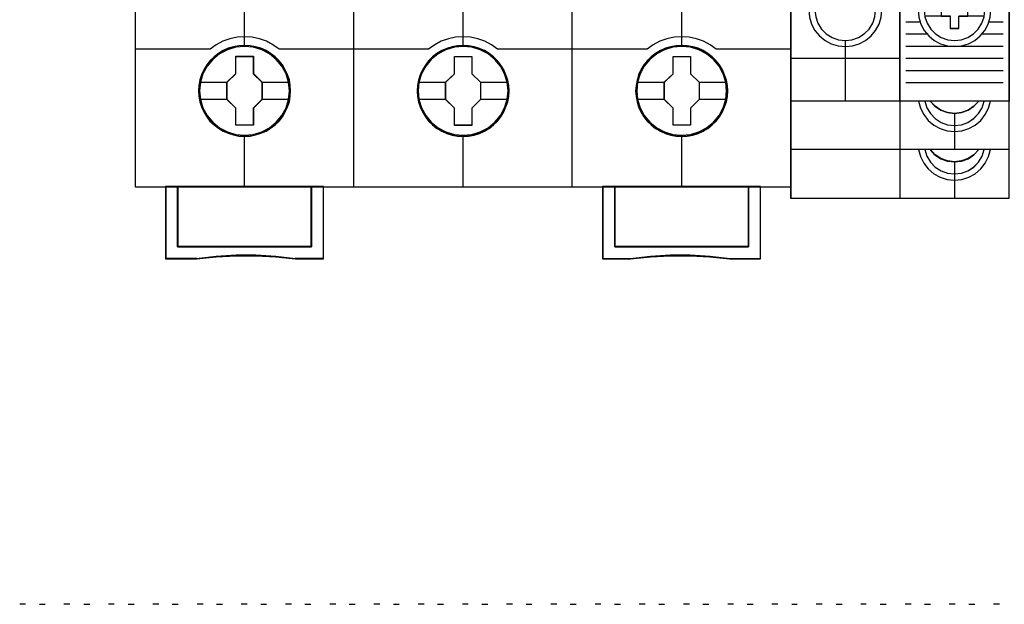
# Model space of a CAD drawing. Header units: millimetres. Extents: x -1290 to 1795, y -4192 to -1311.
# Tile 298 of 656: x 1442 to 1458, y -3730 to -3720. Entities that reach past the tile are written whole.
import ezdxf

# ---------------------------------------------------------------- set-up
doc = ezdxf.new("R2010")
doc.units = ezdxf.units.MM
doc.layers.add('45', color=7, linetype='Continuous')
doc.layers.add('51', color=7, linetype='Continuous')
doc.layers.add('Aparatura', color=7, linetype='Continuous', lineweight=13)
doc.styles.get("Standard").update_dxf_attribs({"font": 'ARIALN.TTF', "width": 0.8})

# ---------------------------------------------------------------- blocks, each defined once
blk = doc.blocks.new('*U231')
at = {"layer": '45', "color": 7}
for points in [[(441.49476, -383.521822), (423.482515, -383.521822), (423.482515, -465.544591), (441.49476, -465.544591), (459.495865, -465.544591), (477.50811, -465.544591), (477.50811, -383.521822), (459.495865, -383.521822), (441.49476, -383.521822)], [(436.278475, -457.634239), (436.256116, -457.181507), (436.183448, -456.734296), (436.026933, -456.303648), (435.848058, -455.889564), (435.613285, -455.497564), (435.333794, -455.149733), (435.003994, -454.829507), (434.635066, -454.553451), (434.266137, -454.310522), (433.83572, -454.122803), (433.405303, -453.995817), (432.946938, -453.913001), (432.494162, -453.890916), (432.035796, -453.913001), (431.594199, -453.995817), (431.147013, -454.122803), (430.733366, -454.310522), (430.342078, -454.553451), (429.984329, -454.829507), (429.648939, -455.149733), (429.386217, -455.497564), (429.140265, -455.889564), (428.939031, -456.303648), (428.821645, -456.734296), (428.732207, -457.181507), (428.698668, -457.634239), (428.732207, -458.081451), (428.821645, -458.523141), (428.939031, -458.953789), (429.140265, -459.367873), (429.386217, -459.759873), (429.648939, -460.118746), (429.984329, -460.438971), (430.342078, -460.715028), (430.733366, -460.946915), (431.147013, -461.129112), (431.594199, -461.26714), (432.035796, -461.355478), (432.494162, -461.377563), (432.946938, -461.355478), (433.405303, -461.26714), (433.83572, -461.129112), (434.266137, -460.946915), (434.635066, -460.715028), (435.003994, -460.438971), (435.333794, -460.118746), (435.613285, -459.759873), (435.848058, -459.367873), (436.026933, -458.953789), (436.183448, -458.523141), (436.256116, -458.081451), (436.278475, -457.634239)], [(436.278475, -457.634239), (436.256116, -457.181507), (436.183448, -456.734296), (436.026933, -456.303648), (435.848058, -455.889564), (435.613285, -455.497564), (435.333794, -455.149733), (435.003994, -454.829507), (434.635066, -454.553451), (434.266137, -454.310522), (433.83572, -454.122803), (433.405303, -453.995817), (432.946938, -453.913001), (432.494162, -453.890916), (432.035796, -453.913001), (431.594199, -453.995817), (431.147013, -454.122803), (430.733366, -454.310522), (430.342078, -454.553451), (429.984329, -454.829507), (429.648939, -455.149733), (429.386217, -455.497564), (429.140265, -455.889564), (428.939031, -456.303648), (428.821645, -456.734296), (428.732207, -457.181507), (428.698668, -457.634239), (428.732207, -458.081451), (428.821645, -458.523141), (428.939031, -458.953789), (429.140265, -459.367873), (429.386217, -459.759873), (429.648939, -460.118746), (429.984329, -460.438971), (430.342078, -460.715028), (430.733366, -460.946915), (431.147013, -461.129112), (431.594199, -461.26714), (432.035796, -461.355478), (432.494162, -461.377563), (432.946938, -461.355478), (433.405303, -461.26714), (433.83572, -461.129112), (434.266137, -460.946915), (434.635066, -460.715028), (435.003994, -460.438971), (435.333794, -460.118746), (435.613285, -459.759873), (435.848058, -459.367873), (436.026933, -458.953789), (436.183448, -458.523141), (436.256116, -458.081451), (436.278475, -457.634239)], [(436.262359, -457.635137), (436.24009, -457.18425), (436.167714, -456.738862), (436.011827, -456.30997), (435.833671, -455.897574), (435.599841, -455.507172), (435.321472, -455.160759), (434.992997, -454.841839), (434.62555, -454.566908), (434.258103, -454.324969), (433.829415, -454.138016), (433.400726, -454.011548), (432.944201, -453.929069), (432.493244, -453.907074), (432.036719, -453.929069), (431.596896, -454.011548), (431.151505, -454.138016), (430.739519, -454.324969), (430.349803, -454.566908), (429.993491, -454.841839), (429.659448, -455.160759), (429.397781, -455.507172), (429.152817, -455.897574), (428.952391, -456.30997), (428.835476, -456.738862), (428.746398, -457.18425), (428.712994, -457.635137), (428.746398, -458.080525), (428.835476, -458.520415), (428.952391, -458.949307), (429.152817, -459.361703), (429.397781, -459.752105), (429.659448, -460.109515), (429.993491, -460.428435), (430.349803, -460.703366), (430.739519, -460.934308), (431.151505, -461.115762), (431.596896, -461.253228), (432.036719, -461.341206), (432.493244, -461.3632), (432.944201, -461.341206), (433.400726, -461.253228), (433.829415, -461.115762), (434.258103, -460.934308), (434.62555, -460.703366), (434.992997, -460.428435), (435.321472, -460.109515), (435.599841, -459.752105), (435.833671, -459.361703), (436.011827, -458.949307), (436.167714, -458.520415), (436.24009, -458.080525), (436.262359, -457.635137)], [(454.279844, -457.639558), (454.257484, -457.192355), (454.184814, -456.745152), (454.028294, -456.308991), (453.849415, -455.894914), (453.614635, -455.508442), (453.335136, -455.155096), (453.005326, -454.834877), (452.641977, -454.558825), (452.267448, -454.3159), (451.837019, -454.133706), (451.40659, -454.001202), (450.948211, -453.918386), (450.495422, -453.896302), (450.042632, -453.918386), (449.595433, -454.001202), (449.148234, -454.133706), (448.734575, -454.3159), (448.343276, -454.558825), (447.985517, -454.834877), (447.650117, -455.155096), (447.387388, -455.508442), (447.141428, -455.894914), (446.945779, -456.308991), (446.822799, -456.745152), (446.733359, -457.192355), (446.705409, -457.639558), (446.733359, -458.092282), (446.822799, -458.528443), (446.945779, -458.959083), (447.141428, -459.37316), (447.387388, -459.765153), (447.650117, -460.12402), (447.985517, -460.44424), (448.343276, -460.725812), (448.734575, -460.952174), (449.148234, -461.139889), (449.595433, -461.272393), (450.042632, -461.36073), (450.495422, -461.388335), (450.948211, -461.36073), (451.40659, -461.272393), (451.837019, -461.139889), (452.267448, -460.952174), (452.641977, -460.725812), (453.005326, -460.44424), (453.335136, -460.12402), (453.614635, -459.765153), (453.849415, -459.37316), (454.028294, -458.959083), (454.184814, -458.528443), (454.257484, -458.092282), (454.279844, -457.639558)], [(454.279844, -457.639558), (454.257484, -457.192355), (454.184814, -456.745152), (454.028294, -456.308991), (453.849415, -455.894914), (453.614635, -455.508442), (453.335136, -455.155096), (453.005326, -454.834877), (452.641977, -454.558825), (452.267448, -454.3159), (451.837019, -454.133706), (451.40659, -454.001202), (450.948211, -453.918386), (450.495422, -453.896302), (450.042632, -453.918386), (449.595433, -454.001202), (449.148234, -454.133706), (448.734575, -454.3159), (448.343276, -454.558825), (447.985517, -454.834877), (447.650117, -455.155096), (447.387388, -455.508442), (447.141428, -455.894914), (446.945779, -456.308991), (446.822799, -456.745152), (446.733359, -457.192355), (446.705409, -457.639558), (446.733359, -458.092282), (446.822799, -458.528443), (446.945779, -458.959083), (447.141428, -459.37316), (447.387388, -459.765153), (447.650117, -460.12402), (447.985517, -460.44424), (448.343276, -460.725812), (448.734575, -460.952174), (449.148234, -461.139889), (449.595433, -461.272393), (450.042632, -461.36073), (450.495422, -461.388335), (450.948211, -461.36073), (451.40659, -461.272393), (451.837019, -461.139889), (452.267448, -460.952174), (452.641977, -460.725812), (453.005326, -460.44424), (453.335136, -460.12402), (453.614635, -459.765153), (453.849415, -459.37316), (454.028294, -458.959083), (454.184814, -458.528443), (454.257484, -458.092282), (454.279844, -457.639558)], [(454.263728, -457.640467), (454.241458, -457.195086), (454.16908, -456.749704), (454.013189, -456.31532), (453.835029, -455.90293), (453.601193, -455.518033), (453.322817, -455.166126), (452.994333, -454.847211), (452.632444, -454.572285), (452.25942, -454.330349), (451.83072, -454.148897), (451.402021, -454.016933), (450.945484, -453.934455), (450.494515, -453.91246), (450.043546, -453.934455), (449.598144, -454.016933), (449.152742, -454.148897), (448.740745, -454.330349), (448.351019, -454.572285), (447.994697, -454.847211), (447.660646, -455.166126), (447.398972, -455.518033), (447.154001, -455.90293), (446.959138, -456.31532), (446.836652, -456.749704), (446.747572, -457.195086), (446.719734, -457.640467), (446.747572, -458.091347), (446.836652, -458.525731), (446.959138, -458.954617), (447.154001, -459.367007), (447.398972, -459.757403), (447.660646, -460.114808), (447.994697, -460.433723), (448.351019, -460.714148), (448.740745, -460.939588), (449.152742, -461.126538), (449.598144, -461.258503), (450.043546, -461.346479), (450.494515, -461.373972), (450.945484, -461.346479), (451.402021, -461.258503), (451.83072, -461.126538), (452.25942, -460.939588), (452.632444, -460.714148), (452.994333, -460.433723), (453.322817, -460.114808), (453.601193, -459.757403), (453.835029, -459.367007), (454.013189, -458.954617), (454.16908, -458.525731), (454.241458, -458.091347), (454.263728, -457.640467)], [(472.286585, -457.639626), (472.26422, -457.186893), (472.191535, -456.739682), (472.034983, -456.309034), (471.856066, -455.89495), (471.621238, -455.50295), (471.34168, -455.155119), (471.011803, -454.834894), (470.642787, -454.558837), (470.273771, -454.315908), (469.843253, -454.128189), (469.412734, -454.001204), (468.95426, -453.918387), (468.501377, -453.896302), (468.042903, -453.918387), (467.601202, -454.001204), (467.15391, -454.128189), (466.740165, -454.315908), (466.348785, -454.558837), (465.990952, -454.834894), (465.655483, -455.155119), (465.392699, -455.50295), (465.146688, -455.89495), (464.945407, -456.309034), (464.827993, -456.739682), (464.738534, -457.186893), (464.704987, -457.639626), (464.738534, -458.086837), (464.827993, -458.528527), (464.945407, -458.959175), (465.146688, -459.373259), (465.392699, -459.765259), (465.655483, -460.124132), (465.990952, -460.444358), (466.348785, -460.720414), (466.740165, -460.952301), (467.15391, -461.134498), (467.601202, -461.272526), (468.042903, -461.360864), (468.501377, -461.382949), (468.95426, -461.360864), (469.412734, -461.272526), (469.843253, -461.134498), (470.273771, -460.952301), (470.642787, -460.720414), (471.011803, -460.444358), (471.34168, -460.124132), (471.621238, -459.765259), (471.856066, -459.373259), (472.034983, -458.959175), (472.191535, -458.528527), (472.26422, -458.086837), (472.286585, -457.639626)], [(472.286585, -457.639626), (472.26422, -457.186893), (472.191535, -456.739682), (472.034983, -456.309034), (471.856066, -455.89495), (471.621238, -455.50295), (471.34168, -455.155119), (471.011803, -454.834894), (470.642787, -454.558837), (470.273771, -454.315908), (469.843253, -454.128189), (469.412734, -454.001204), (468.95426, -453.918387), (468.501377, -453.896302), (468.042903, -453.918387), (467.601202, -454.001204), (467.15391, -454.128189), (466.740165, -454.315908), (466.348785, -454.558837), (465.990952, -454.834894), (465.655483, -455.155119), (465.392699, -455.50295), (465.146688, -455.89495), (464.945407, -456.309034), (464.827993, -456.739682), (464.738534, -457.186893), (464.704987, -457.639626), (464.738534, -458.086837), (464.827993, -458.528527), (464.945407, -458.959175), (465.146688, -459.373259), (465.392699, -459.765259), (465.655483, -460.124132), (465.990952, -460.444358), (466.348785, -460.720414), (466.740165, -460.952301), (467.15391, -461.134498), (467.601202, -461.272526), (468.042903, -461.360864), (468.501377, -461.382949), (468.95426, -461.360864), (469.412734, -461.272526), (469.843253, -461.134498), (470.273771, -460.952301), (470.642787, -460.720414), (471.011803, -460.444358), (471.34168, -460.124132), (471.621238, -459.765259), (471.856066, -459.373259), (472.034983, -458.959175), (472.191535, -458.528527), (472.26422, -458.086837), (472.286585, -457.639626)], [(472.270469, -457.640523), (472.248199, -457.189637), (472.175823, -456.744249), (472.019937, -456.315356), (471.841781, -455.90296), (471.607951, -455.512558), (471.329582, -455.166145), (471.001106, -454.847225), (470.633659, -454.572295), (470.266212, -454.330355), (469.837524, -454.143402), (469.408836, -454.016934), (468.952311, -453.934455), (468.501353, -453.91246), (468.044828, -453.934455), (467.605005, -454.016934), (467.159615, -454.143402), (466.747629, -454.330355), (466.357913, -454.572295), (466.0016, -454.847225), (465.667558, -455.166145), (465.405891, -455.512558), (465.160926, -455.90296), (464.960501, -456.315356), (464.843586, -456.744249), (464.754508, -457.189637), (464.721103, -457.640523), (464.754508, -458.085911), (464.843586, -458.525801), (464.960501, -458.954693), (465.160926, -459.367089), (465.405891, -459.757491), (465.667558, -460.114901), (466.0016, -460.433821), (466.357913, -460.708752), (466.747629, -460.939694), (467.159615, -461.121148), (467.605005, -461.258614), (468.044828, -461.346592), (468.501353, -461.368586), (468.952311, -461.346592), (469.408836, -461.258614), (469.837524, -461.121148), (470.266212, -460.939694), (470.633659, -460.708752), (471.001106, -460.433821), (471.329582, -460.114901), (471.607951, -459.757491), (471.841781, -459.367089), (472.019937, -458.954693), (472.175823, -458.525801), (472.248199, -458.085911), (472.270469, -457.640523)], [(431.778525, -454.7868), (433.220629, -454.7868), (433.220629, -456.213392), (433.941681, -456.915629), (433.941681, -458.336692), (433.220629, -459.055517), (433.220629, -460.465521), (431.778525, -460.465521), (431.778525, -459.055517), (431.046206, -458.336692), (431.046206, -456.915629), (431.778525, -456.213392), (431.778525, -454.7868)], [(431.778525, -454.7868), (433.220629, -454.7868), (433.220629, -454.7868), (433.220629, -456.213392), (433.220629, -456.213392), (433.941681, -456.915629), (433.941681, -456.915629), (433.941681, -458.336692), (433.941681, -458.336692), (433.220629, -459.055517), (433.220629, -459.055517), (433.220629, -460.465521), (433.220629, -460.465521), (431.778525, -460.465521), (431.778525, -460.465521), (431.778525, -459.055517), (431.778525, -459.055517), (431.046206, -458.336692), (431.046206, -458.336692), (431.046206, -456.915629), (431.046206, -456.915629), (431.778525, -456.213392), (431.778525, -456.213392), (431.778525, -454.7868), (431.778525, -454.7868)], [(431.786488, -454.802958), (433.21254, -454.802958), (433.21254, -456.221432), (433.925565, -456.919673), (433.925565, -458.332648), (433.21254, -459.047383), (433.21254, -460.449362), (431.786488, -460.449362), (431.786488, -459.047383), (431.062322, -458.332648), (431.062322, -456.919673), (431.786488, -456.221432), (431.786488, -454.802958)], [(449.78507, -454.797572), (451.226283, -454.797572), (451.226283, -456.218635), (451.941259, -456.926401), (451.941259, -458.347464), (451.226283, -459.066289), (451.226283, -460.476293), (449.78507, -460.476293), (449.78507, -459.066289), (449.047575, -458.347464), (449.047575, -456.926401), (449.78507, -456.218635), (449.78507, -454.797572)], [(449.78507, -454.797572), (451.226283, -454.797572), (451.226283, -454.797572), (451.226283, -456.218635), (451.226283, -456.218635), (451.941259, -456.926401), (451.941259, -456.926401), (451.941259, -458.347464), (451.941259, -458.347464), (451.226283, -459.066289), (451.226283, -459.066289), (451.226283, -460.476293), (451.226283, -460.476293), (449.78507, -460.476293), (449.78507, -460.476293), (449.78507, -459.066289), (449.78507, -459.066289), (449.047575, -458.347464), (449.047575, -458.347464), (449.047575, -456.926401), (449.047575, -456.926401), (449.78507, -456.218635), (449.78507, -456.218635), (449.78507, -454.797572), (449.78507, -454.797572)], [(449.793428, -454.813731), (451.219479, -454.813731), (451.219479, -456.226706), (451.926934, -456.930445), (451.926934, -458.34342), (451.219479, -459.058155), (451.219479, -460.460134), (449.793428, -460.460134), (449.793428, -459.058155), (449.063691, -458.34342), (449.063691, -456.930445), (449.793428, -456.226706), (449.793428, -454.813731)], [(467.786181, -454.797572), (469.227394, -454.797572), (469.227394, -456.218671), (469.948, -456.920926), (469.948, -458.342024), (469.227394, -459.060867), (469.227394, -460.470907), (467.786181, -460.470907), (467.786181, -459.060867), (467.054316, -458.342024), (467.054316, -456.920926), (467.786181, -456.218671), (467.786181, -454.797572)], [(467.786181, -454.797572), (469.227394, -454.797572), (469.227394, -454.797572), (469.227394, -456.218671), (469.227394, -456.218671), (469.948, -456.920926), (469.948, -456.920926), (469.948, -458.342024), (469.948, -458.342024), (469.227394, -459.060867), (469.227394, -459.060867), (469.227394, -460.470907), (469.227394, -460.470907), (467.786181, -460.470907), (467.786181, -460.470907), (467.786181, -459.060867), (467.786181, -459.060867), (467.054316, -458.342024), (467.054316, -458.342024), (467.054316, -456.920926), (467.054316, -456.920926), (467.786181, -456.218671), (467.786181, -456.218671), (467.786181, -454.797572), (467.786181, -454.797572)], [(467.794598, -454.813731), (469.220649, -454.813731), (469.220649, -456.226734), (469.933675, -456.924989), (469.933675, -458.337992), (469.220649, -459.052741), (469.220649, -460.454748), (467.794598, -460.454748), (467.794598, -459.052741), (467.070431, -458.337992), (467.070431, -456.924989), (467.794598, -456.226734), (467.794598, -454.813731)], [(438.006628, -470.475978), (426.980843, -470.475978), (426.980843, -465.512275), (425.98763, -465.512275), (425.98763, -471.476457), (428.537622, -471.476457), (430.161358, -471.299577), (431.796254, -471.211136), (433.431151, -471.211136), (435.060467, -471.299577), (436.695363, -471.476457), (439.011001, -471.476457), (439.011001, -465.512275), (438.006628, -465.512275), (438.006628, -470.475978)], [(438.01003, -470.481828), (438.01003, -465.512275), (432.493944, -465.512275), (426.977857, -465.512275), (426.977857, -470.481828), (438.01003, -470.481828)], [(461.977833, -465.512275), (461.977833, -471.476457), (464.293789, -471.476457), (465.92891, -471.299577), (467.558451, -471.211136), (469.193572, -471.211136), (470.828693, -471.299577), (472.452653, -471.476457), (475.002995, -471.476457), (475.002995, -465.512275), (474.009645, -465.512275), (474.009645, -470.475978), (462.982344, -470.475978), (462.982344, -465.512275), (461.977833, -465.512275)], [(468.496681, -465.512275), (462.980595, -465.512275), (462.980595, -470.481828), (474.012768, -470.481828), (474.012768, -465.512275), (468.496681, -465.512275)]]:
    blk.add_lwpolyline(points, close=True, dxfattribs=at)
at = {"layer": '45', "color": 139}
for points in [[(441.49476, -383.521822), (423.482515, -383.521822), (423.482515, -465.544591), (441.49476, -465.544591), (459.495865, -465.544591), (477.50811, -465.544591), (477.50811, -383.521822), (459.495865, -383.521822), (441.49476, -383.521822)], [(441.50013, -383.537981), (423.498631, -383.537981), (423.498631, -465.528433), (441.50013, -465.528433), (459.490495, -465.528433), (477.491994, -465.528433), (477.491994, -383.537981), (459.490495, -383.537981), (441.50013, -383.537981)], [(436.196105, -457.628786), (436.123406, -456.911007), (435.916494, -456.231879), (435.575368, -455.596921), (435.116806, -455.039263), (434.551992, -454.58651), (433.908886, -454.249706), (433.209858, -454.034373), (432.488462, -453.968117), (431.767065, -454.034373), (431.079221, -454.249706), (430.436116, -454.58651), (429.871301, -455.039263), (429.412739, -455.596921), (429.071614, -456.231879), (428.853517, -456.911007), (428.78641, -457.628786), (428.853517, -458.346564), (429.071614, -459.031214), (429.412739, -459.66065), (429.871301, -460.218309), (430.436116, -460.671061), (431.079221, -461.007865), (431.767065, -461.217677), (432.488462, -461.294976), (433.209858, -461.217677), (433.908886, -461.007865), (434.551992, -460.671061), (435.116806, -460.218309), (435.575368, -459.66065), (435.916494, -459.031214), (436.123406, -458.346564), (436.196105, -457.628786)], [(436.201477, -457.634239), (436.12878, -456.916448), (435.921874, -456.231785), (435.575167, -455.596816), (435.111026, -455.044668), (434.557413, -454.591908), (433.914326, -454.249576), (433.215319, -454.03976), (432.493944, -453.973503), (431.772568, -454.03976), (431.073561, -454.249576), (430.436067, -454.591908), (429.876861, -455.044668), (429.407128, -455.596816), (429.066013, -456.231785), (428.859107, -456.916448), (428.78641, -457.634239), (428.859107, -458.34651), (429.066013, -459.036694), (429.407128, -459.666142), (429.876861, -460.218289), (430.436067, -460.67105), (431.073561, -461.013381), (431.772568, -461.223197), (432.493944, -461.294976), (433.215319, -461.223197), (433.914326, -461.013381), (434.557413, -460.67105), (435.111026, -460.218289), (435.575167, -459.666142), (435.921874, -459.036694), (436.12878, -458.34651), (436.201477, -457.634239)], [(454.202846, -457.628786), (454.124557, -456.911007), (453.917651, -456.231879), (453.576536, -455.596921), (453.117987, -455.039263), (452.553189, -454.58651), (451.910103, -454.249706), (451.216688, -454.034373), (450.48972, -453.968117), (449.768345, -454.034373), (449.080522, -454.249706), (448.437436, -454.58651), (447.872638, -455.039263), (447.414089, -455.596921), (447.072974, -456.231879), (446.860476, -456.911007), (446.787779, -457.628786), (446.860476, -458.346564), (447.072974, -459.031214), (447.414089, -459.66065), (447.872638, -460.218309), (448.437436, -460.671061), (449.080522, -461.007865), (449.768345, -461.217677), (450.48972, -461.294976), (451.216688, -461.217677), (451.910103, -461.007865), (452.553189, -460.671061), (453.117987, -460.218309), (453.576536, -459.66065), (453.917651, -459.031214), (454.124557, -458.346564), (454.202846, -457.628786)], [(454.202846, -457.634239), (454.130149, -456.916448), (453.923243, -456.231785), (453.576536, -455.596816), (453.112395, -455.044668), (452.558781, -454.591908), (451.915695, -454.249576), (451.216688, -454.03976), (450.495312, -453.973503), (449.773937, -454.03976), (449.07493, -454.249576), (448.437436, -454.591908), (447.87823, -455.044668), (447.414089, -455.596816), (447.067382, -456.231785), (446.860476, -456.916448), (446.787779, -457.634239), (446.860476, -458.34651), (447.067382, -459.036694), (447.414089, -459.666142), (447.87823, -460.218289), (448.437436, -460.67105), (449.07493, -461.013381), (449.773937, -461.223197), (450.495312, -461.294976), (451.216688, -461.223197), (451.915695, -461.013381), (452.558781, -460.67105), (453.112395, -460.218289), (453.576536, -459.666142), (453.923243, -459.036694), (454.130149, -458.34651), (454.202846, -457.634239)], [(472.202424, -457.634239), (472.129745, -456.916448), (471.922889, -456.231785), (471.581856, -455.596816), (471.112236, -455.044668), (470.558757, -454.591908), (469.915825, -454.249576), (469.216987, -454.03976), (468.495786, -453.973503), (467.774585, -454.03976), (467.075747, -454.249576), (466.438406, -454.591908), (465.879336, -455.044668), (465.415307, -455.596816), (465.068683, -456.231785), (464.861827, -456.916448), (464.789148, -457.634239), (464.861827, -458.34651), (465.068683, -459.036694), (465.415307, -459.666142), (465.879336, -460.218289), (466.438406, -460.67105), (467.075747, -461.013381), (467.774585, -461.223197), (468.495786, -461.294976), (469.216987, -461.223197), (469.915825, -461.013381), (470.558757, -460.67105), (471.112236, -460.218289), (471.581856, -459.666142), (471.922889, -459.036694), (472.129745, -458.34651), (472.202424, -457.634239)], [(472.202424, -457.628786), (472.124152, -456.911007), (471.91729, -456.231879), (471.576247, -455.596921), (471.117795, -455.039263), (470.553117, -454.58651), (469.910167, -454.249706), (469.216899, -454.034373), (468.495677, -453.968117), (467.768863, -454.034373), (467.081186, -454.249706), (466.438236, -454.58651), (465.873558, -455.039263), (465.415106, -455.596921), (465.074063, -456.231879), (464.86161, -456.911007), (464.79452, -457.628786), (464.86161, -458.346564), (465.074063, -459.031214), (465.415106, -459.66065), (465.873558, -460.218309), (466.438236, -460.671061), (467.081186, -461.007865), (467.768863, -461.217677), (468.495677, -461.294976), (469.216899, -461.217677), (469.910167, -461.007865), (470.553117, -460.671061), (471.117795, -460.218309), (471.576247, -459.66065), (471.91729, -459.031214), (472.124152, -458.346564), (472.202424, -457.628786)]]:
    blk.add_lwpolyline(points, close=True, dxfattribs=at)
for points in [[(441.483884, -465.544591), (441.483884, -419.809617)], [(459.472718, -465.544591), (459.472718, -419.809617)], [(432.476932, -446.745387), (432.476932, -453.989661)], [(450.478301, -446.745387), (450.478301, -453.989661)], [(468.47967, -446.745387), (468.47967, -453.989661)], [(435.343757, -454.192536), (434.834242, -453.829315), (434.291132, -453.545549), (433.714428, -453.335562), (433.109728, -453.21638), (432.49383, -453.170977), (431.877932, -453.21638), (431.278832, -453.335562), (430.696528, -453.545549), (430.153418, -453.829315), (429.649502, -454.192536)], [(453.339754, -454.192536), (452.835818, -453.829315), (452.292686, -453.545549), (451.71036, -453.335562), (451.111235, -453.21638), (450.495312, -453.170977), (449.87939, -453.21638), (449.280265, -453.335562), (448.697939, -453.545549), (448.154807, -453.829315), (447.650871, -454.192536)], [(471.341123, -454.192536), (470.837207, -453.829315), (470.288498, -453.545549), (469.711793, -453.335562), (469.112693, -453.21638), (468.496795, -453.170977), (467.880897, -453.21638), (467.276197, -453.335562), (466.699493, -453.545549), (466.156383, -453.829315), (465.646867, -454.192536)], [(423.482515, -454.16022), (429.683524, -454.16022)], [(435.309735, -454.16022), (441.516116, -454.16022)], [(441.483884, -454.16022), (447.683102, -454.16022)], [(453.305732, -454.16022), (459.506741, -454.16022)], [(459.472718, -454.16022), (465.679099, -454.16022)], [(471.307101, -454.16022), (477.50811, -454.16022)], [(432.476932, -461.273432), (432.476932, -465.544591)], [(450.478301, -461.273432), (450.478301, -465.544591)], [(468.47967, -461.273432), (468.47967, -465.544591)], [(425.98763, -465.512275), (425.98763, -471.476457)], [(432.510955, -465.512275), (425.98763, -465.512275)], [(426.977857, -465.512275), (426.977857, -470.481828)], [(437.976008, -470.481828), (437.976008, -465.512275)], [(438.97877, -465.512275), (438.97877, -471.476457)], [(461.977833, -465.512275), (461.977833, -471.476457)], [(462.980595, -470.481828), (462.980595, -465.512275)], [(473.978745, -465.512275), (473.978745, -470.481828)], [(474.970764, -465.512275), (474.970764, -471.476457)], [(426.977857, -470.447716), (438.01003, -470.447716)], [(474.012768, -470.447716), (462.980595, -470.447716)], [(428.56437, -471.44414), (425.98763, -471.44414)], [(436.701067, -471.476457), (435.06357, -471.278967), (433.431662, -471.180223), (431.794165, -471.180223), (430.156667, -471.278967), (428.530348, -471.476457)], [(439.011001, -471.44414), (436.668836, -471.44414)], [(461.977833, -471.44414), (464.321789, -471.44414)], [(472.458487, -471.476457), (470.832167, -471.278967), (469.19467, -471.180223), (467.557172, -471.180223), (465.925264, -471.278967), (464.287767, -471.476457)], [(472.426255, -471.44414), (475.002995, -471.44414)]]:
    blk.add_lwpolyline(points, dxfattribs=at)
at = {"layer": '45', "color": 59}
blk.add_lwpolyline([(441.483884, -465.544591), (441.483884, -419.809617)], dxfattribs=at)
at = {"layer": '45', "color": 7}
for points in [[(428.770294, -456.903528), (431.080228, -456.903528)], [(433.907659, -456.903528), (436.206849, -456.903528)], [(446.777035, -456.914301), (449.081597, -456.914301)], [(451.909028, -456.914301), (454.208218, -456.914301)], [(464.778404, -456.908914), (467.088338, -456.908914)], [(469.915769, -456.908914), (472.214959, -456.908914)], [(428.770294, -458.316476), (431.080228, -458.316476)], [(433.907659, -458.316476), (436.206849, -458.316476)], [(446.777035, -458.327248), (449.081597, -458.327248)], [(451.909028, -458.327248), (454.208218, -458.327248)], [(464.778404, -458.321862), (467.088338, -458.321862)], [(469.915769, -458.321862), (472.214959, -458.321862)]]:
    blk.add_lwpolyline(points, dxfattribs=at)
at = {"layer": '45', "color": 59}
for points in [[(438.006628, -470.475978), (426.980843, -470.475978), (426.980843, -465.512275), (425.98763, -465.512275), (425.98763, -471.476457), (428.537622, -471.476457), (430.161358, -471.299577), (431.796254, -471.211136), (433.431151, -471.211136), (435.060467, -471.299577), (436.695363, -471.476457), (439.011001, -471.476457), (439.011001, -465.512275), (438.006628, -465.512275), (438.006628, -470.475978)], [(437.994513, -470.464939), (426.992983, -470.464939), (426.992983, -465.526637), (426.001955, -465.526637), (426.001955, -471.460299), (428.546337, -471.460299), (430.166501, -471.284324), (431.797801, -471.196336), (433.429101, -471.196336), (435.054833, -471.284324), (436.686132, -471.460299), (438.996676, -471.460299), (438.996676, -465.526637), (437.994513, -465.526637), (437.994513, -470.464939)], [(438.01003, -470.481828), (438.01003, -465.512275), (432.493944, -465.512275), (426.977857, -465.512275), (426.977857, -470.481828), (438.01003, -470.481828)], [(437.993914, -470.46567), (437.993914, -465.526637), (432.493944, -465.526637), (426.993973, -465.526637), (426.993973, -470.46567), (437.993914, -470.46567)], [(461.977833, -465.512275), (461.977833, -471.476457), (464.293789, -471.476457), (465.92891, -471.299577), (467.558451, -471.211136), (469.193572, -471.211136), (470.828693, -471.299577), (472.452653, -471.476457), (475.002995, -471.476457), (475.002995, -465.512275), (474.009645, -465.512275), (474.009645, -470.475978), (462.982344, -470.475978), (462.982344, -465.512275), (461.977833, -465.512275)], [(461.993949, -465.526637), (461.993949, -471.460299), (464.304174, -471.460299), (465.935249, -471.284324), (467.560757, -471.196336), (469.191832, -471.196336), (470.822907, -471.284324), (472.442848, -471.460299), (474.986879, -471.460299), (474.986879, -465.526637), (473.995988, -465.526637), (473.995988, -470.464939), (462.995974, -470.464939), (462.995974, -465.526637), (461.993949, -465.526637)], [(468.496681, -465.512275), (462.980595, -465.512275), (462.980595, -470.481828), (474.012768, -470.481828), (474.012768, -465.512275), (468.496681, -465.512275)], [(468.496681, -465.526637), (462.996711, -465.526637), (462.996711, -470.46567), (473.996652, -470.46567), (473.996652, -465.526637), (468.496681, -465.526637)]]:
    blk.add_lwpolyline(points, close=True, dxfattribs=at)
blk = doc.blocks.new('*U233')
at = {"layer": '45', "color": 7}
for points in [[(495.462922, -383.521822), (486.469309, -383.521822), (486.469309, -383.521822), (477.470506, -383.521822), (477.470506, -383.521822), (477.470506, -466.478178), (477.470506, -466.478178), (486.469309, -466.478178), (486.469309, -466.478178), (495.462922, -466.478178), (495.462922, -466.478178), (495.462922, -383.521822), (495.462922, -383.521822)], [(495.45934, -383.527208), (486.469308, -383.527208), (477.474087, -383.527208), (477.474087, -466.474587), (486.469308, -466.474587), (495.45934, -466.474587), (495.45934, -383.527208)], [(495.46346, -391.511785), (486.464923, -391.511785), (486.480501, -391.480649), (486.480501, -400.956504), (486.464923, -401.018777), (486.854358, -401.060292), (487.212638, -401.215974), (487.524185, -401.449498), (487.768231, -401.760862), (487.91362, -402.12931), (487.970737, -402.518515), (487.965545, -402.508137), (493.962839, -402.508137), (493.968031, -402.518515), (494.014763, -402.12931), (494.170537, -401.760862), (494.404198, -401.449498), (494.715746, -401.215974), (495.08441, -401.060292), (495.46346, -401.018777), (495.479037, -400.956504), (495.479037, -391.480649), (495.46346, -391.511785)], [(495.458104, -391.517146), (486.468504, -391.517146), (486.484066, -391.486035), (486.484066, -400.954184), (486.468504, -401.016406), (486.857552, -401.057887), (487.215476, -401.213443), (487.526715, -401.446776), (487.770518, -401.757888), (487.915763, -402.126036), (487.972823, -402.514925), (487.967636, -402.504554), (493.958973, -402.504554), (493.96416, -402.514925), (494.010846, -402.126036), (494.166465, -401.757888), (494.399893, -401.446776), (494.711132, -401.213443), (495.07943, -401.057887), (495.458104, -401.016406), (495.473666, -400.954184), (495.473666, -391.486035), (495.458104, -391.517146)], [(492.159179, -419.49902), (492.968551, -419.49902), (492.968551, -419.49902), (492.968551, -424.497299), (492.968551, -424.497299), (492.159179, -424.497299), (492.159179, -424.497299), (492.159179, -419.49902), (492.159179, -419.49902)], [(492.164551, -419.504406), (492.96497, -419.504406), (492.96497, -424.493709), (492.164551, -424.493709), (492.164551, -419.504406)], [(492.809184, -424.093621), (492.777959, -423.973999), (492.68949, -423.885582), (492.564592, -423.849175), (492.444899, -423.885582), (492.340818, -423.973999), (492.309593, -424.093621), (492.340818, -424.228847), (492.444899, -424.317264), (492.564592, -424.353671), (492.68949, -424.317264), (492.777959, -424.228847), (492.809184, -424.093621)], [(490.965551, -432.492033), (481.973249, -432.492033), (481.973249, -432.492033), (481.661737, -432.538796), (481.381377, -432.684282), (481.158127, -432.907706), (481.017947, -433.183089), (480.97122, -433.484452), (480.97122, -433.484452), (480.97122, -436.492887), (480.97122, -436.492887), (481.017947, -436.804642), (481.158127, -437.085221), (481.381377, -437.308645), (481.661737, -437.454131), (481.973249, -437.495698), (481.973249, -437.495698), (490.965551, -437.495698), (490.965551, -437.495698), (491.282254, -437.454131), (491.557423, -437.308645), (491.780673, -437.085221), (491.926045, -436.804642), (491.96758, -436.492887), (491.96758, -436.492887), (491.96758, -433.484452), (491.96758, -433.484452), (491.926045, -433.183089), (491.780673, -432.907706), (491.557423, -432.684282), (491.282254, -432.538796), (490.965551, -432.492033), (490.965551, -432.492033)], [(490.961158, -432.497419), (481.977642, -432.497419), (481.666435, -432.544098), (481.386348, -432.689323), (481.163316, -432.912346), (481.023273, -433.187236), (480.976592, -433.488058), (480.976592, -436.491095), (481.023273, -436.802291), (481.163316, -437.082367), (481.386348, -437.30539), (481.666435, -437.450615), (481.977642, -437.492108), (490.961158, -437.492108), (491.277552, -437.450615), (491.552452, -437.30539), (491.775483, -437.082367), (491.920714, -436.802291), (491.962208, -436.491095), (491.962208, -433.488058), (491.920714, -433.187236), (491.775483, -432.912346), (491.552452, -432.689323), (491.277552, -432.544098), (490.961158, -432.497419)], [(494.970494, -444.241669), (493.460979, -442.976929), (493.460979, -442.976929), (493.460979, -443.372486), (493.460979, -443.372486), (494.500403, -444.241669), (494.500403, -444.241669), (493.460979, -445.110852), (493.460979, -445.110852), (493.460979, -445.501204), (493.460979, -445.501204), (494.970494, -444.241669), (494.970494, -444.241669)], [(494.966913, -444.241661), (493.466351, -442.98052), (493.466351, -443.374951), (494.49961, -444.241661), (493.466351, -445.108372), (493.466351, -445.497613), (494.966913, -444.241661)], [(477.971887, -443.980535), (477.971887, -444.485031), (492.96497, -444.485031), (492.96497, -443.980535), (477.971887, -443.980535)], [(486.464923, -448.981137), (486.854335, -448.929239), (487.212593, -448.783925), (487.524122, -448.540005), (487.768153, -448.228618), (487.913533, -447.870523), (487.970647, -447.481288), (487.955071, -447.476099), (493.988351, -447.476099), (493.967582, -447.481288), (494.014311, -447.870523), (494.170076, -448.228618), (494.403723, -448.540005), (494.715252, -448.783925), (495.083895, -448.929239), (495.462922, -448.981137), (495.462922, -448.981137), (495.462922, -458.48883), (495.462922, -458.48883), (486.464923, -458.48883), (486.464923, -458.48883), (486.464923, -448.981137), (486.464923, -448.981137)], [(486.468504, -448.985297), (486.857606, -448.933441), (487.215579, -448.788245), (487.52686, -448.544524), (487.770697, -448.233391), (487.915962, -447.875587), (487.97303, -447.48667), (487.957466, -447.481485), (493.985943, -447.481485), (493.965191, -447.48667), (494.011883, -447.875587), (494.167524, -448.233391), (494.400985, -448.544524), (494.712266, -448.788245), (495.080615, -448.933441), (495.45934, -448.985297), (495.45934, -458.48524), (486.468504, -458.48524), (486.468504, -448.985297)], [(484.975105, -450.986732), (484.917956, -450.399692), (484.751705, -449.828236), (484.471156, -449.319122), (484.091895, -448.861957), (483.634704, -448.482719), (483.12556, -448.202186), (482.554071, -448.035945), (481.977387, -447.978799), (481.385116, -448.035945), (480.818823, -448.202186), (480.304483, -448.482719), (479.847292, -448.861957), (479.473226, -449.319122), (479.192677, -449.828236), (479.026426, -450.399692), (478.969277, -450.986732), (479.026426, -451.568577), (479.192677, -452.134838), (479.473226, -452.649147), (479.847292, -453.106312), (480.304483, -453.48555), (480.818823, -453.760888), (481.385116, -453.927129), (481.977387, -453.984275), (482.554071, -453.927129), (483.12556, -453.760888), (483.634704, -453.48555), (484.091895, -453.106312), (484.471156, -452.649147), (484.751705, -452.134838), (484.917956, -451.568577), (484.975105, -450.986732)], [(493.969523, -450.986732), (493.917571, -450.399692), (493.735738, -449.828236), (493.460393, -449.319122), (493.091534, -448.861957), (492.634356, -448.482719), (492.109641, -448.202186), (491.553754, -448.035945), (490.961502, -447.978799), (490.384834, -448.035945), (489.818558, -448.202186), (489.293842, -448.482719), (488.847055, -448.861957), (488.467805, -449.319122), (488.19246, -449.828236), (488.021018, -450.399692), (487.969066, -450.986732), (488.021018, -451.568577), (488.19246, -452.134838), (488.467805, -452.649147), (488.847055, -453.106312), (489.293842, -453.48555), (489.818558, -453.760888), (490.384834, -453.927129), (490.961502, -453.984275), (491.553754, -453.927129), (492.109641, -453.760888), (492.634356, -453.48555), (493.091534, -453.106312), (493.460393, -452.649147), (493.735738, -452.134838), (493.917571, -451.568577), (493.969523, -450.986732)], [(484.471934, -450.986827), (484.404373, -450.431064), (484.227676, -449.896077), (483.926252, -449.428612), (483.536479, -449.02867), (483.058358, -448.727415), (482.52307, -448.550818), (481.977388, -448.483295), (481.421312, -448.550818), (480.886025, -448.727415), (480.407903, -449.02867), (480.018131, -449.428612), (479.716706, -449.896077), (479.534812, -450.431064), (479.472449, -450.986827), (479.534812, -451.547784), (479.716706, -452.067189), (480.018131, -452.550236), (480.407903, -452.93979), (480.886025, -453.241045), (481.421312, -453.42803), (481.977388, -453.485165), (482.52307, -453.42803), (483.058358, -453.241045), (483.536479, -452.93979), (483.926252, -452.550236), (484.227676, -452.067189), (484.404373, -451.547784), (484.471934, -450.986827)], [(493.471723, -450.986827), (493.40416, -450.431064), (493.227457, -449.896077), (492.926022, -449.428612), (492.525841, -449.02867), (492.058098, -448.727415), (491.522791, -448.550818), (490.961499, -448.483295), (490.405403, -448.550818), (489.880491, -448.727415), (489.402353, -449.02867), (489.012567, -449.428612), (488.711132, -449.896077), (488.524035, -450.431064), (488.466866, -450.986827), (488.524035, -451.547784), (488.711132, -452.067189), (489.012567, -452.550236), (489.402353, -452.93979), (489.880491, -453.241045), (490.405403, -453.42803), (490.961499, -453.485165), (491.522791, -453.42803), (492.058098, -453.241045), (492.525841, -452.93979), (492.926022, -452.550236), (493.227457, -452.067189), (493.40416, -451.547784), (493.471723, -450.986827)], [(493.466351, -450.986823), (493.398909, -450.431858), (493.222522, -449.897639), (492.921626, -449.430846), (492.522161, -449.031478), (492.055255, -448.730656), (491.520906, -448.554311), (490.960617, -448.486886), (490.405517, -448.554311), (489.881544, -448.730656), (489.404261, -449.031478), (489.015172, -449.430846), (488.714276, -449.897639), (488.527514, -450.431858), (488.470447, -450.986823), (488.527514, -451.546975), (488.714276, -452.065634), (489.015172, -452.547988), (489.404261, -452.936982), (489.881544, -453.237804), (490.405517, -453.424522), (490.960617, -453.481574), (491.520906, -453.424522), (492.055255, -453.237804), (492.522161, -452.936982), (492.921626, -452.547988), (493.222522, -452.065634), (493.398909, -451.546975), (493.466351, -450.986823)], [(490.617335, -449.48331), (490.617335, -450.487392), (490.622547, -450.482189), (489.856408, -450.482189), (489.856408, -450.487392), (489.856408, -451.491473), (489.856408, -451.486271), (490.617335, -451.486271), (490.617335, -451.491473), (490.617335, -452.48515), (490.617335, -452.48515), (491.320933, -452.48515), (491.320933, -452.48515), (491.320933, -451.491473), (491.320933, -451.486271), (492.066225, -451.486271), (492.071437, -451.491473), (492.071437, -450.487392), (492.066225, -450.482189), (491.320933, -450.482189), (491.320933, -450.487392), (491.320933, -449.48331), (491.320933, -449.48331), (490.617335, -449.48331), (490.617335, -449.48331)], [(490.617841, -449.486901), (490.617841, -450.48858), (490.623032, -450.48339), (489.859989, -450.48339), (489.859989, -450.48858), (489.859989, -451.49026), (489.859989, -451.48507), (490.617841, -451.48507), (490.617841, -451.49026), (490.617841, -452.481559), (491.318595, -452.481559), (491.318595, -451.49026), (491.318595, -451.48507), (492.060875, -451.48507), (492.066065, -451.49026), (492.066065, -450.48858), (492.060875, -450.48339), (491.318595, -450.48339), (491.318595, -450.48858), (491.318595, -449.486901), (490.617841, -449.486901)], [(488.513423, -458.478058), (488.690129, -459.025526), (488.981175, -459.505213), (489.381362, -459.917117), (489.859508, -460.229956), (490.394824, -460.422874), (490.961324, -460.490656), (491.53302, -460.422874), (492.068336, -460.229956), (492.546483, -459.917117), (492.94667, -459.505213), (493.237716, -459.025526), (493.414422, -458.478058), (492.967459, -458.478058), (492.567272, -458.900391), (492.089125, -459.21323), (491.543415, -459.416575), (490.961324, -459.484357), (490.394824, -459.416575), (489.849114, -459.21323), (489.360573, -458.900391), (488.960386, -458.478058), (488.513423, -458.478058)], [(488.517004, -458.483444), (488.693452, -459.027982), (488.984072, -459.505101), (489.383675, -459.914801), (489.861123, -460.225966), (490.395656, -460.41785), (490.961328, -460.485269), (491.532189, -460.41785), (492.066722, -460.225966), (492.54417, -459.914801), (492.943773, -459.505101), (493.234393, -459.027982), (493.410841, -458.483444), (492.964531, -458.483444), (492.564928, -458.903516), (492.087481, -459.214681), (491.542568, -459.416938), (490.961328, -459.484357), (490.395656, -459.416938), (489.850743, -459.214681), (489.362916, -458.903516), (488.963314, -458.483444), (488.517004, -458.483444)], [(488.959294, -458.478058), (489.359699, -458.903028), (489.848506, -459.21782), (490.394514, -459.422436), (490.961322, -459.490641), (491.543731, -459.422436), (492.089739, -459.21782), (492.568145, -458.903028), (492.968551, -458.478058), (488.959294, -458.478058)], [(488.962875, -458.483444), (489.362565, -458.903893), (489.850499, -459.215337), (490.395532, -459.417775), (490.961327, -459.485255), (491.542695, -459.417775), (492.087727, -459.215337), (492.565279, -458.903893), (492.96497, -458.483444), (488.962875, -458.483444)], [(488.513423, -462.46555), (488.690129, -463.018233), (488.981175, -463.508347), (489.381362, -463.920252), (489.859508, -464.222663), (490.394824, -464.41558), (490.961324, -464.478148), (491.53302, -464.41558), (492.068336, -464.222663), (492.546483, -463.920252), (492.94667, -463.508347), (493.237716, -463.018233), (493.414422, -462.46555), (492.967459, -462.46555), (492.567272, -462.893097), (492.089125, -463.216364), (491.543415, -463.409281), (490.961324, -463.471849), (490.394824, -463.409281), (489.849114, -463.216364), (489.360573, -462.893097), (488.960386, -462.46555), (488.513423, -462.46555)], [(488.517004, -462.470936), (488.693452, -463.02066), (488.984072, -463.508152), (489.383675, -463.917852), (489.861123, -464.218644), (490.395656, -464.410529), (490.961328, -464.472762), (491.532189, -464.410529), (492.066722, -464.218644), (492.54417, -463.917852), (492.943773, -463.508152), (493.234393, -463.02066), (493.410841, -462.470936), (492.964531, -462.470936), (492.564928, -462.896195), (492.087481, -463.217731), (491.542568, -463.409616), (490.961328, -463.471849), (490.395656, -463.409616), (489.850743, -463.217731), (489.362916, -462.896195), (488.963314, -462.470936), (488.517004, -462.470936)], [(488.959294, -462.46555), (489.359699, -462.895004), (489.848506, -463.219713), (490.394514, -463.413491), (490.961322, -463.476337), (491.543731, -463.413491), (492.089739, -463.219713), (492.568145, -462.895004), (492.968551, -462.46555), (488.959294, -462.46555)], [(488.962875, -462.470936), (489.362565, -462.896576), (489.850499, -463.218401), (490.395532, -463.410458), (490.961327, -463.472747), (491.542695, -463.410458), (492.087727, -463.218401), (492.565279, -462.896576), (492.96497, -462.470936), (488.962875, -462.470936)]]:
    blk.add_lwpolyline(points, close=True, dxfattribs=at)
for points in [[(486.464923, -383.521822), (486.464923, -402.518515)], [(486.473876, -391.51117), (477.470506, -391.51117)], [(494.970494, -393.512995), (486.968095, -393.512995)], [(494.970494, -394.51301), (486.968095, -394.51301)], [(486.473876, -395.006734), (477.470506, -395.006734)], [(494.970494, -395.504048), (486.968095, -395.504048)], [(494.970494, -396.504063), (486.968095, -396.504063)], [(494.970494, -397.505873), (486.968095, -397.505873)], [(494.970494, -398.505888), (486.968095, -398.505888)], [(494.970494, -399.507698), (486.968095, -399.507698)], [(486.473876, -402.509539), (477.470506, -402.509539)], [(495.462922, -402.509539), (486.464923, -402.509539)], [(486.473876, -447.481485), (477.470506, -447.481485)], [(481.972191, -447.481485), (481.972191, -448.492272)], [(486.464923, -447.481485), (486.464923, -466.478178)], [(495.462922, -447.481485), (486.464923, -447.481485)], [(490.624595, -450.483325), (488.513423, -450.483325)], [(493.414422, -450.483325), (491.313994, -450.483325)], [(487.978019, -450.980639), (486.968095, -450.980639)], [(490.624595, -451.485135), (488.513423, -451.485135)], [(493.414422, -451.485135), (491.313994, -451.485135)], [(494.970494, -450.980639), (493.958779, -450.980639)], [(488.14455, -451.98245), (486.968095, -451.98245)], [(494.970494, -451.98245), (493.783295, -451.98245)], [(488.735463, -452.971692), (486.968095, -452.971692)], [(494.970494, -452.971692), (493.190591, -452.971692)], [(481.972191, -453.476188), (481.972191, -458.48883)], [(494.970494, -453.973503), (486.968095, -453.973503)], [(486.473876, -454.973518), (477.470506, -454.973518)], [(494.970494, -454.973518), (486.968095, -454.973518)], [(494.970494, -455.975328), (486.968095, -455.975328)], [(494.970494, -456.975343), (486.968095, -456.975343)], [(486.473876, -458.478058), (477.470506, -458.478058)], [(487.999507, -458.478058), (488.165785, -459.056067), (488.435986, -459.592417), (488.804914, -460.061073), (489.272569, -460.45162), (489.792186, -460.743228), (490.363765, -460.920275), (490.961324, -460.98797), (491.56408, -460.920275), (492.135659, -460.743228), (492.670864, -460.45162), (493.122931, -460.061073), (493.491859, -459.592417), (493.772453, -459.056067), (493.928338, -458.478058)], [(490.955865, -459.479868), (490.955865, -462.476323)], [(486.473876, -462.46555), (477.470506, -462.46555)], [(495.462922, -462.46555), (486.464923, -462.46555)], [(487.999507, -462.46555), (488.165785, -463.048808), (488.435986, -463.595612), (488.804914, -464.064301), (489.272569, -464.454875), (489.792186, -464.746504), (490.363765, -464.923564), (490.961324, -464.980848), (491.56408, -464.923564), (492.135659, -464.746504), (492.670864, -464.454875), (493.122931, -464.064301), (493.491859, -463.595612), (493.772453, -463.048808), (493.928338, -462.46555)], [(490.955865, -463.465565), (490.955865, -466.478178)]]:
    blk.add_lwpolyline(points, dxfattribs=at)
at = {"layer": '45', "color": 253}
for points in [[(494.809336, -406.428807), (478.072163, -406.428807)], [(494.809336, -407.689149), (478.072163, -407.689149)], [(494.809336, -408.673006), (478.072163, -408.673006)], [(494.809336, -409.400126), (478.072163, -409.400126)], [(494.809336, -409.886668), (478.072163, -409.886668)], [(494.809336, -410.375006), (478.072163, -410.375006)], [(494.809336, -411.100331), (478.072163, -411.100331)], [(494.809336, -412.075211), (478.072163, -412.075211)], [(494.809336, -413.349916), (478.072163, -413.349916)], [(494.809336, -414.906492), (478.072163, -414.906492)], [(481.001661, -434.971424), (477.927121, -434.971424)], [(495.011679, -434.971424), (491.869094, -434.971424)], [(481.028521, -436.526204), (477.927121, -436.526204)], [(495.011679, -436.526204), (491.869094, -436.526204)], [(495.011679, -437.797319), (477.927121, -437.797319)], [(495.011679, -438.770403), (477.927121, -438.770403)], [(495.011679, -439.50291), (477.927121, -439.50291)], [(495.011679, -439.984066), (477.927121, -439.984066)], [(495.011679, -440.48138), (477.927121, -440.48138)], [(495.011679, -441.213887), (477.927121, -441.213887)], [(495.011679, -442.18338), (477.927121, -442.18338)]]:
    blk.add_lwpolyline(points, dxfattribs=at)
at = {"layer": '45', "color": 255}
blk.add_lwpolyline([(492.812765, -424.092585), (492.780981, -423.970834), (492.690926, -423.880844), (492.56379, -423.843789), (492.441952, -423.880844), (492.336005, -423.970834), (492.304221, -424.092585), (492.336005, -424.230217), (492.441952, -424.320207), (492.56379, -424.357261), (492.690926, -424.320207), (492.780981, -424.230217), (492.812765, -424.092585)], close=True, dxfattribs=at)
at = {"layer": '45', "color": 1}
blk.add_lwpolyline([(477.968306, -443.976944), (477.968306, -444.490417), (477.968306, -444.490417), (492.968551, -444.490417), (492.968551, -444.490417), (492.968551, -443.976944), (492.968551, -443.976944), (477.968306, -443.976944), (477.968306, -443.976944)], close=True, dxfattribs=at)
blk = doc.blocks.new('*U240')
at = {"layer": '51', "color": 255}
for points in [[(264.91719, -649.888456), (265.363061, -649.888456)], [(268.557574, -649.888456), (269.048212, -649.888456)], [(272.199749, -649.888456), (272.690386, -649.888456)], [(275.841924, -649.888456), (276.332561, -649.888456)], [(279.484099, -649.888456), (279.974736, -649.888456)], [(283.126274, -649.888456), (283.615121, -649.888456)], [(286.766658, -649.888456), (287.257295, -649.888456)], [(290.408833, -649.888456), (290.89947, -649.888456)], [(294.051008, -649.888456), (294.541645, -649.888456)], [(297.693183, -649.888456), (298.182029, -649.888456)], [(301.335358, -649.888456), (301.824204, -649.888456)], [(304.975742, -649.888456), (305.466379, -649.888456)], [(308.617917, -649.888456), (309.108554, -649.888456)], [(312.260092, -649.888456), (312.750729, -649.888456)], [(315.902267, -649.888456), (316.391113, -649.888456)], [(319.542651, -649.888456), (320.033288, -649.888456)], [(323.184826, -649.888456), (323.675463, -649.888456)], [(326.871767, -649.888456), (327.317638, -649.888456)], [(330.513942, -649.888456), (331.002788, -649.888456)], [(334.154326, -649.888456), (334.644963, -649.888456)], [(337.796501, -649.888456), (338.287138, -649.888456)], [(341.438676, -649.888456), (341.929313, -649.888456)]]:
    blk.add_lwpolyline(points, dxfattribs=at)
blk = doc.blocks.new('*U249')
at = {"layer": '51', "color": 255}
for points in [[(263.764014, -649.875889), (263.273377, -649.875889)], [(267.404398, -649.875889), (266.915552, -649.875889)], [(271.046573, -649.875889), (270.600702, -649.875889)], [(274.733514, -649.875889), (274.242877, -649.875889)], [(278.375689, -649.875889), (277.885052, -649.875889)], [(282.016073, -649.875889), (281.527227, -649.875889)], [(285.658248, -649.875889), (285.167611, -649.875889)], [(289.300423, -649.875889), (288.809786, -649.875889)], [(292.942598, -649.875889), (292.451961, -649.875889)], [(296.584773, -649.875889), (296.094136, -649.875889)], [(300.225157, -649.875889), (299.736311, -649.875889)], [(303.867332, -649.875889), (303.376695, -649.875889)], [(307.509507, -649.875889), (307.01887, -649.875889)], [(311.151682, -649.875889), (310.661045, -649.875889)], [(314.793857, -649.875889), (314.30322, -649.875889)], [(318.434241, -649.875889), (317.945394, -649.875889)], [(322.076416, -649.875889), (321.585779, -649.875889)], [(325.718591, -649.875889), (325.227954, -649.875889)], [(329.360766, -649.875889), (328.870128, -649.875889)], [(333.00294, -649.875889), (332.55707, -649.875889)], [(336.688091, -649.875889), (336.197454, -649.875889)], [(340.330266, -649.875889), (339.839629, -649.875889)], [(343.972441, -649.875889), (343.481804, -649.875889)]]:
    blk.add_lwpolyline(points, dxfattribs=at)

msp = doc.modelspace()

# ---------------------------------------------------------------- block references
at = {"layer": 'Aparatura', "color": 7, "lineweight": 13, "xscale": 0.2, "yscale": 0.2, "zscale": 0.2}
for name, p in [('*U240', (1388.984, -3599.91)), ('*U231', (1358.844, -3629.903)), ('*U249', (1388.984, -3599.91))]:
    msp.add_blockref(name, p, dxfattribs=at)
at = {"layer": 'Aparatura', "color": 7, "lineweight": 13}
ref = msp.add_blockref('*U233', (1358.844, -3629.903), dxfattribs=dict(at, xscale=0.2, yscale=0.2, zscale=0.2))
ref.add_attrib('Oznaczenie', 'Q14', (1455.394, -3705.603), dxfattribs={"layer": '0', "height": 0.6, "rotation": 90, "flags": 2})
ref.add_attrib('Pr¹d znamionowy', '40A', (1456.394, -3705.603), dxfattribs={"layer": '0', "height": 0.6, "rotation": 90, "flags": 2})

doc.saveas('drawing.dxf')
